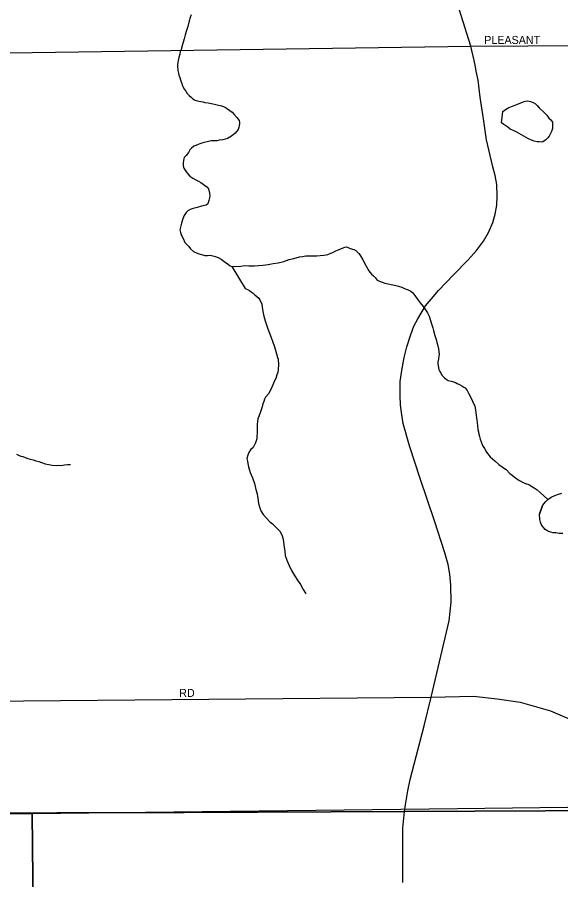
# Model space of a CAD drawing. Extents: x 2010165 to 2382125, y 1060529 to 1407316.
# Drawn here: x 2175988 to 2179383, y 1221171 to 1226559 of the extents above; entities that cross this region are included whole.
import ezdxf

# ---------------------------------------------------------------- set-up
doc = ezdxf.new("R2010")
doc.units = 0
for name, color, linetype in [('GM_X_City_Street', 7, 'Continuous'), ('GM_X_City_Street_Text', 7, 'Continuous'), ('GM_X_Corporation', 7, 'Continuous'), ('GM_X_Minor_Lake', 7, 'Continuous'), ('GM_X_Minor_River', 7, 'Continuous'), ('GM_X_Section', 7, 'Continuous'), ('GM_X_State_Route', 7, 'Continuous')]:
    doc.layers.add(name, color=color, linetype=linetype)

msp = doc.modelspace()

# ---------------------------------------------------------------- linework, layer by layer
at = {"layer": 'GM_X_City_Street'}
for points in [[(2178821.1, 1226377.4), (2183438.3, 1226404.5)], [(2172907.5, 1226293.5), (2178821.1, 1226377.4)], [(2175794.5, 1222285.7), (2178573.3, 1222312.1), (2178839, 1222317.3), (2178986.8, 1222301.4), (2179129.5, 1222280.6), (2179319.7, 1222227.1), (2179599.1, 1222105.2), (2180107.4, 1221876.3), (2180374.9, 1221769.3), (2180597.8, 1221695), (2180779.2, 1221653.4), (2180951.6, 1221635.6), (2181231, 1221626.7), (2182220.8, 1221647.5)]]:
    msp.add_lwpolyline(points, dxfattribs=at)
at = {"layer": 'GM_X_Corporation'}
for points in [[(2164832.8, 1218637), (2164895.8, 1221436.7), (2167972.5, 1221461.7), (2171855.8, 1221513), (2173437.5, 1221527.9), (2173689.6, 1221543), (2173848.3, 1221581.8), (2177029.6, 1221591.6), (2178406.5, 1221597), (2181920.6, 1221614.8), (2182220.8, 1221647.5), (2183139.3, 1221656.4), (2185661.2, 1221692.3), (2186878.7, 1221701), (2186923.4, 1220744.1)], [(2188806.8, 1221708.2), (2187206.7, 1221703.9), (2186878.7, 1221701), (2185661.2, 1221692.3), (2183139.3, 1221656.4), (2182220.8, 1221647.5), (2181920.6, 1221614.8), (2178406.5, 1221597), (2177029.6, 1221591.6), (2173848.3, 1221581.8), (2173689.6, 1221543), (2173437.5, 1221527.9), (2171855.8, 1221513), (2167972.5, 1221461.7), (2164895.8, 1221436.7)]]:
    msp.add_lwpolyline(points, dxfattribs=at)
at = {"layer": 'GM_X_Minor_Lake'}
for points in [[(2179021.1, 1225969.1), (2179038.8, 1225981.7), (2179058.5, 1225994.2), (2179082.3, 1226002.9), (2179102.1, 1226011.4), (2179120, 1226017.9), (2179133.9, 1226024.3), (2179143.8, 1226028.6), (2179153.7, 1226032.9), (2179163.7, 1226035.1), (2179177.7, 1226035.5), (2179193.8, 1226031.9), (2179210, 1226026.3), (2179224.3, 1226018.7), (2179236.6, 1226006.9), (2179249, 1225993.2), (2179284, 1225960), (2179296.4, 1225946.3), (2179308.9, 1225928.5), (2179321.2, 1225918.8), (2179331.7, 1225903), (2179332.1, 1225887), (2179332.5, 1225872.9), (2179330.8, 1225862.8), (2179325.2, 1225844.6), (2179317.6, 1225828.4), (2179309.9, 1225816.1), (2179302.2, 1225805.9), (2179288.6, 1225791.4), (2179270.8, 1225780.9), (2179260.8, 1225778.7), (2179248.8, 1225780.4), (2179234.7, 1225780), (2179216.5, 1225785.5), (2179200.3, 1225791.1), (2179182.1, 1225798.7), (2179108.3, 1225841.1)], [(2179108.3, 1225841.1), (2179092.5, 1225848.5), (2179082.4, 1225852.3), (2179068.1, 1225859.9), (2179051.8, 1225871.6), (2179039.5, 1225881.3), (2179027.2, 1225889), (2179012.9, 1225898.7), (2179021.1, 1225969.1)], [(2179249.3, 1223455.2), (2179266.1, 1223501.8), (2179249.3, 1223455.2), (2179266.1, 1223501.8), (2179277.6, 1223520.2), (2179289.3, 1223534.5), (2179303, 1223546.9), (2179322.6, 1223561.5), (2179346.4, 1223572.2), (2179368.3, 1223578.8), (2179390.2, 1223585.4)], [(2179396.9, 1223334.6), (2179372.9, 1223333.9), (2179352.7, 1223337.4), (2179336.7, 1223339), (2179320.5, 1223342.6), (2179308.4, 1223346.3), (2179296.2, 1223352), (2179286, 1223359.8), (2179277.7, 1223369.6), (2179267.3, 1223381.3), (2179261, 1223391.2), (2179256.7, 1223405.2), (2179252.2, 1223421.1), (2179249.3, 1223455.2)]]:
    msp.add_lwpolyline(points, dxfattribs=at)
at = {"layer": 'GM_X_Minor_River'}
for points in [[(2177073.6, 1226574.5), (2177068.1, 1226556.3), (2177062.6, 1226536.1), (2177053.5, 1226501.7), (2177046.2, 1226475.4), (2177036.9, 1226449.1), (2177029.6, 1226422.8), (2177020.5, 1226388.4), (2177011.3, 1226358), (2177005.6, 1226343.8), (2177004, 1226327.7), (2176996.6, 1226307.5), (2176993.1, 1226289.3), (2176991.4, 1226275.2), (2176989.8, 1226261.1), (2176988.1, 1226249), (2176990.5, 1226235), (2176990.8, 1226225), (2176995.2, 1226209), (2176997.5, 1226197.1), (2177003.9, 1226183.2), (2177008.4, 1226167.2), (2177012.7, 1226155.3), (2177015, 1226145.3), (2177017.3, 1226135.3), (2177021.5, 1226125.4), (2177032, 1226107.6), (2177040.4, 1226095.8), (2177048.8, 1226081.9), (2177061.1, 1226070.2), (2177073.5, 1226058.5), (2177083.8, 1226048.7), (2177095.9, 1226043), (2177106.1, 1226039.3), (2177122.3, 1226033.7), (2177134.3, 1226032), (2177146.4, 1226030.3), (2177160.6, 1226026.6), (2177180.7, 1226023.1), (2177200.9, 1226019.7), (2177263.4, 1226005.3), (2177275.5, 1226001.6), (2177289.8, 1225993.9), (2177302, 1225986.2), (2177316.3, 1225976.5), (2177330.7, 1225964.8), (2177343.1, 1225951.1), (2177359.7, 1225931.5), (2177374.2, 1225913.8), (2177376.5, 1225901.8), (2177376.8, 1225891.8), (2177375, 1225881.7), (2177371.4, 1225869.5), (2177367.7, 1225857.4), (2177348.2, 1225834.8), (2177326.7, 1225816.2), (2177301, 1225801.4), (2177271.2, 1225792.6), (2177249.2, 1225790), (2177235.2, 1225787.6), (2177225.2, 1225787.4), (2177211.1, 1225787), (2177199.1, 1225786.7), (2177175.2, 1225780.1)], [(2177175.2, 1225780.1), (2177155.3, 1225775.5), (2177141.4, 1225771.1), (2177129.4, 1225768.8), (2177117.5, 1225764.5), (2177103.6, 1225758.1), (2177091.7, 1225753.8), (2177076, 1225741.3), (2177066.3, 1225731), (2177056.7, 1225714.7), (2177043.2, 1225694.2), (2177031.5, 1225681.9), (2177025.9, 1225665.7), (2177024.5, 1225645.6), (2177024.9, 1225629.5), (2177029.3, 1225615.6), (2177037.6, 1225603.8), (2177043.9, 1225593.9), (2177054.3, 1225580.1), (2177066.7, 1225566.4), (2177085.1, 1225552.8), (2177103.4, 1225543.2), (2177119.7, 1225535.6), (2177134, 1225526), (2177172.8, 1225498.9), (2177183.1, 1225487.1), (2177187.9, 1225459.1), (2177190.3, 1225443.1), (2177188.7, 1225431), (2177185.1, 1225414.9), (2177177.7, 1225392.6), (2177167.9, 1225384.3), (2177138, 1225377.5), (2177112.1, 1225370.8), (2177086.2, 1225364.1), (2177068.3, 1225357.6), (2177052.5, 1225349.1), (2177042.8, 1225338.8), (2177031.2, 1225320.4), (2177021.7, 1225300.1), (2177014.5, 1225271.8), (2177007.1, 1225247.5), (2177003.5, 1225231.4), (2177008, 1225213.4), (2177012.4, 1225199.5), (2177025.1, 1225175.7), (2177035.8, 1225151.9), (2177050.2, 1225136.2), (2177060.5, 1225126.4), (2177070.9, 1225112.7), (2177089.4, 1225095.1), (2177115.8, 1225083.7), (2177138.1, 1225076.3), (2177160.3, 1225070.8), (2177176.3, 1225071.3), (2177190.3, 1225071.6), (2177200.4, 1225069.9), (2177218.6, 1225066.4), (2177242.9, 1225056.9), (2177261.2, 1225047.4), (2177277.5, 1225035.8), (2177293.9, 1225024.2), (2177308.2, 1225014.5), (2177318.4, 1225006.7), (2177328.6, 1225001), (2177384.7, 1225004.5), (2177406.7, 1225007), (2177434.8, 1225005.8), (2177452.8, 1225006.2), (2177470.8, 1225006.7), (2177494.9, 1225007.4), (2177522.9, 1225010.1), (2177554.8, 1225015), (2177586.8, 1225019.8), (2177618.7, 1225024.7), (2177652.6, 1225033.6), (2177686.4, 1225044.5), (2177716.3, 1225051.3), (2177750.1, 1225062.3), (2177770.1, 1225064.8), (2177790, 1225067.3), (2177812.1, 1225067.9), (2177836.1, 1225068.5), (2177860.2, 1225069.2), (2177880.2, 1225069.7), (2177902.2, 1225072.3), (2177918.2, 1225074.7), (2177928.2, 1225077), (2177946, 1225085.5), (2177959.9, 1225089.9), (2177973.7, 1225098.3), (2177991.6, 1225104.8), (2178009.4, 1225111.2), (2178023.3, 1225117.6), (2178035.2, 1225122), (2178045.2, 1225124.2), (2178067.5, 1225114.8), (2178089.8, 1225107.3), (2178102, 1225101.6), (2178112.2, 1225093.9), (2178122.5, 1225082.1)], [(2178122.5, 1225082.1), (2178132.9, 1225068.3), (2178147.7, 1225042.6), (2178164.6, 1225008.9), (2178183.6, 1224975.3), (2178200.2, 1224953.6), (2178212.5, 1224943.9), (2178222.8, 1224932.1), (2178235.3, 1224916.4), (2178261.7, 1224905), (2178283.9, 1224897.6), (2178344.4, 1224885.1), (2178368.6, 1224879.7), (2178390.9, 1224872.3), (2178411.2, 1224862.8), (2178429.5, 1224855.2), (2178445.7, 1224847.6), (2178458, 1224837.9), (2178472.5, 1224820.2), (2178487.1, 1224800.5), (2178505.8, 1224774.9), (2178524.5, 1224751.3), (2178539.1, 1224731.6), (2178551.6, 1224711.9), (2178560.2, 1224692), (2178569, 1224664.1), (2178577.7, 1224636.3), (2178584.2, 1224618.3), (2178588.7, 1224602.4), (2178595.6, 1224570.5), (2178604.2, 1224546.6), (2178608.8, 1224526.6), (2178615.3, 1224506.7), (2178619.9, 1224486.8), (2178622.4, 1224468.8), (2178622.7, 1224454.7), (2178621.1, 1224440.6), (2178619.6, 1224424.5), (2178616, 1224406.3), (2178614.3, 1224394.2), (2178616.7, 1224382.3), (2178619.1, 1224368.3), (2178621.3, 1224358.3), (2178627.7, 1224346.4), (2178634, 1224334.5), (2178642.4, 1224320.7), (2178654.7, 1224309), (2178667.1, 1224297.2), (2178679.3, 1224289.5), (2178697.5, 1224286), (2178713.7, 1224280.4), (2178725.8, 1224276.7), (2178736, 1224270.9), (2178750.2, 1224265.3), (2178764.5, 1224255.6), (2178776.7, 1224247.9), (2178786.8, 1224244.2), (2178799.4, 1224226.4), (2178807.8, 1224210.6), (2178816.4, 1224190.7), (2178846.1, 1224129.3), (2178850.7, 1224107.3), (2178853.7, 1224071.2), (2178858.5, 1224041.2), (2178860.9, 1224025.2), (2178863.4, 1224009.2), (2178866.1, 1223983.2), (2178868.5, 1223969.2), (2178870.8, 1223955.2), (2178875.3, 1223939.3), (2178879.7, 1223923.3), (2178886.2, 1223907.4), (2178894.8, 1223883.6), (2178907.4, 1223863.8), (2178920, 1223842.1), (2178942.9, 1223812.6), (2178971.6, 1223787.2), (2178996.3, 1223765.8), (2179016.7, 1223750.2), (2179031, 1223740.6), (2179041.3, 1223732.8), (2179066, 1223709.4), (2179080.3, 1223697.7), (2179092.6, 1223688), (2179102.9, 1223680.2), (2179125.3, 1223664.8), (2179143.6, 1223655.2), (2179161.9, 1223645.6), (2179184.1, 1223640.2), (2179196.4, 1223632.5), (2179216.8, 1223619), (2179235.2, 1223607.4), (2179253.7, 1223589.8), (2179302.6, 1223546.6)], [(2177328.6, 1225001), (2177412.5, 1224864.6), (2177422.6, 1224860.9), (2177438.9, 1224851.3), (2177449.2, 1224843.5), (2177461.4, 1224835.8), (2177471.8, 1224824), (2177484, 1224814.3), (2177496.3, 1224804.6), (2177502.7, 1224792.7), (2177515.4, 1224766.9), (2177517.9, 1224746.9), (2177522.7, 1224720.9), (2177527.5, 1224691), (2177536.2, 1224663.1), (2177545, 1224637.2), (2177553.7, 1224611.3), (2177564.4, 1224585.5), (2177573.2, 1224557.6), (2177584, 1224529.8), (2177592.6, 1224505.9), (2177601.4, 1224478.1), (2177608, 1224456.1), (2177614.6, 1224434.2), (2177616.9, 1224422.2), (2177619.9, 1224388.2), (2177618.6, 1224360), (2177615.2, 1224339.9), (2177609.5, 1224325.7), (2177602.2, 1224301.4), (2177594.5, 1224287.1), (2177577.5, 1224248.5), (2177558.6, 1224207.9), (2177539.1, 1224185.3), (2177531.4, 1224173), (2177527.8, 1224158.9), (2177522.2, 1224144.6), (2177518.7, 1224124.5), (2177507.5, 1224094.1), (2177496.2, 1224065.7), (2177490.6, 1224049.5), (2177489, 1224035.4), (2177487.6, 1224013.2), (2177486.2, 1223991.1), (2177486.6, 1223975.1), (2177487, 1223961), (2177485.4, 1223944.9), (2177484, 1223924.8), (2177476.6, 1223900.5), (2177461.3, 1223872), (2177445.7, 1223855.5), (2177434.1, 1223839.1), (2177428.6, 1223822.9), (2177423.1, 1223802.7), (2177425.6, 1223784.7), (2177428, 1223770.7), (2177432.5, 1223750.8), (2177443.5, 1223714.9), (2177456.5, 1223681.1), (2177469.4, 1223645.3), (2177478.4, 1223609.4), (2177487.2, 1223581.5), (2177489.7, 1223565.5), (2177489.9, 1223555.5), (2177492.4, 1223539.5), (2177494.9, 1223521.5), (2177501.5, 1223499.6), (2177510.1, 1223475.7), (2177524.8, 1223452), (2177566.1, 1223406.9), (2177582.5, 1223393.3), (2177599, 1223377.6), (2177613.4, 1223363.9), (2177627.9, 1223348.3), (2177640.5, 1223326.5), (2177649.3, 1223298.6), (2177654.2, 1223262.6), (2177656.9, 1223236.6), (2177659.4, 1223220.6), (2177662, 1223196.6), (2177672.9, 1223166.7), (2177683.6, 1223138.9), (2177700.6, 1223103.2), (2177719.6, 1223071.6), (2177738.4, 1223041.9), (2177757.2, 1223014.3), (2177774, 1222984.7), (2177788.7, 1222960.9), (2177790.1, 1222958)], [(2175982.6, 1223829.1), (2175994.7, 1223823.4), (2176010.9, 1223817.8), (2176023.1, 1223814.1), (2176037.3, 1223808.4), (2176053.4, 1223802.8), (2176069.6, 1223799.2), (2176087.8, 1223793.7), (2176104, 1223788.1), (2176122.2, 1223782.6), (2176140.4, 1223777), (2176162.6, 1223769.6), (2176184.8, 1223764.1), (2176207, 1223760.7), (2176231.1, 1223759.3), (2176245.1, 1223759.7), (2176261.2, 1223758.1), (2176273.2, 1223760.4), (2176283.1, 1223762.7), (2176301.1, 1223765.2), (2176313.1, 1223765.5), (2176319.2, 1223765.6)], [(2176319.2, 1223765.6), (2176321.2, 1223765.7)]]:
    msp.add_lwpolyline(points, dxfattribs=at)
at = {"layer": 'GM_X_Section'}
for points in [[(2178737.9, 1221615.8), (2181485, 1221648.7), (2181662, 1216455.1), (2176133.3, 1216538.6), (2176081.6, 1221585.6)], [(2175291.6, 1221576.6), (2176081.6, 1221585.6), (2176133.3, 1216538.6), (2170517.3, 1216673.9), (2170463.9, 1221481), (2171925.4, 1221504.9), (2174244.4, 1221580)]]:
    msp.add_lwpolyline(points, close=True, dxfattribs=at)
at = {"layer": 'GM_X_State_Route'}
for points in [[(2178821.1, 1226377.4), (2178760.8, 1226570.2), (2178740.5, 1226635.7), (2178716.4, 1226725.3), (2178701.3, 1226795.3), (2178688.5, 1226856.3), (2178681, 1226909.1), (2178674.9, 1226982.9), (2178672.7, 1227051.4), (2178670.4, 1227257.7), (2178662.1, 1227548.5), (2178661.4, 1227695.3), (2178662.1, 1228027.4), (2178660.6, 1228166.8), (2178657.6, 1228454.5), (2178657.6, 1228580.2), (2178656.1, 1228889), (2178648.6, 1229539.7), (2178647.1, 1229941.9), (2178648.6, 1230339.5), (2178642.6, 1230901.3), (2178641, 1231029.4), (2178641, 1231586.7)], [(2178854.8, 1226222.5), (2178849.7, 1226247.8), (2178842.1, 1226287.7), (2178821.1, 1226377.4)], [(2178412.8, 1221638.8), (2178414.7, 1221651.2), (2178427.6, 1221726.5), (2178443.4, 1221796.5), (2178528.8, 1222132.8), (2178573.3, 1222312.1), (2178687, 1222787.5), (2178698.7, 1222904.4), (2178696.4, 1223012.1), (2178690.8, 1223080.2), (2178680.2, 1223140.5), (2178659.1, 1223212.8), (2178594.4, 1223413.1), (2178505.5, 1223678.2), (2178438.5, 1223881.5), (2178398.6, 1224020.1), (2178388, 1224090.2), (2178381.2, 1224138.4), (2178379, 1224193.4), (2178379.7, 1224283.7), (2178391, 1224353), (2178404.6, 1224433.6), (2178421.9, 1224499.1), (2178447.5, 1224577.4), (2178466.3, 1224629.4), (2178489.7, 1224673.8), (2178538.6, 1224755.2), (2178574.8, 1224799.6), (2178619.2, 1224852.3), (2178713.4, 1224949.5), (2178803.7, 1225043.6), (2178857.2, 1225101.6), (2178900.1, 1225159.6), (2178931.8, 1225213.8), (2178959.6, 1225275.6), (2178973.2, 1225329), (2178984.5, 1225384), (2178986.8, 1225442), (2178983, 1225513.6), (2178973.9, 1225569.3), (2178958.9, 1225625), (2178919.7, 1225792.2), (2178900.1, 1225923.2), (2178880.6, 1226060.3), (2178866.2, 1226166.5), (2178854.8, 1226222.5)], [(2178396.7, 1221153.4), (2178397.4, 1221386.9), (2178396.7, 1221453.9), (2178396.7, 1221493.8), (2178406.5, 1221597), (2178412.8, 1221638.8)]]:
    msp.add_lwpolyline(points, dxfattribs=at)

# ---------------------------------------------------------------- texts
at = {"layer": 'GM_X_City_Street_Text'}
for s, p in [('PLEASANT', (2178905, 1226391.8)), ('RD', (2176999.8, 1222313))]:
    msp.add_text(s, height=50, rotation=0, dxfattribs=at).set_placement(p)

doc.saveas('drawing.dxf')
